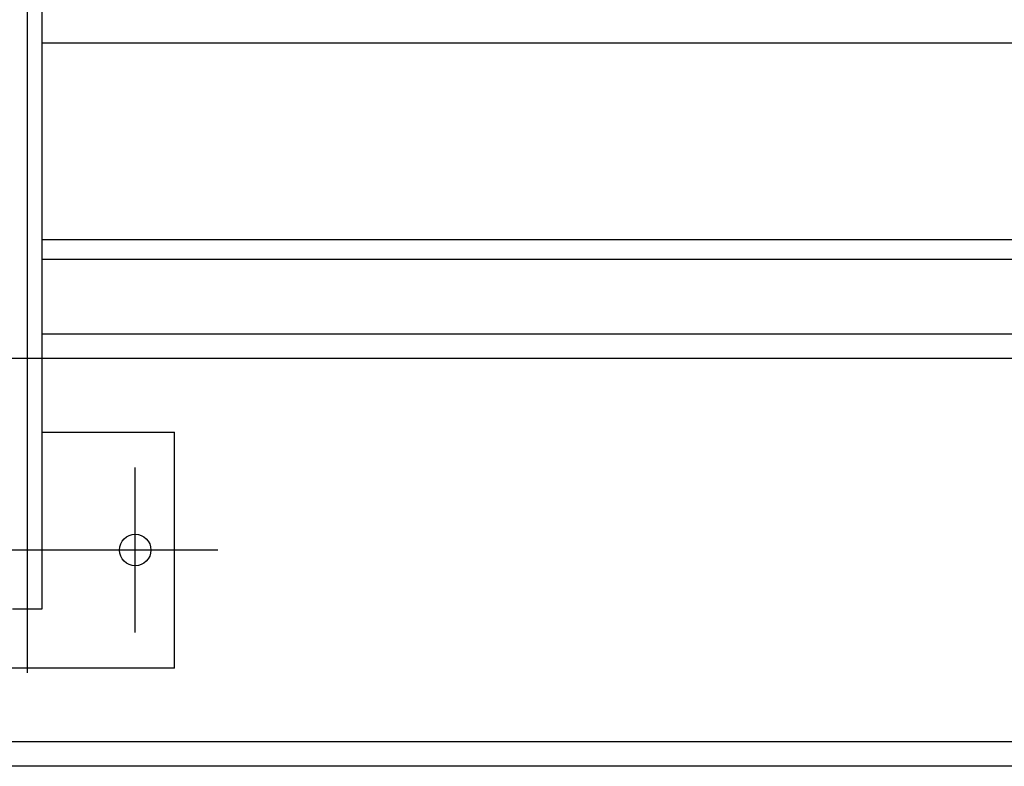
# Model space of a CAD drawing. Extents: x -89225 to 110569, y 13360 to 87647.
# Tile 394 of 478: x 84670 to 85171, y 66814 to 67194. Entities that reach past the tile are written whole.
import ezdxf

# ---------------------------------------------------------------- set-up
doc = ezdxf.new("R2010")
doc.units = 0
doc.layers.add('Iv-Lines 035', color=4, linetype='Continuous')

# ---------------------------------------------------------------- blocks, each defined once
blk = doc.blocks.new('Bordes been 4 ZAZ')
for p, q in [((1201477.14, -963131.13, 1600), (1201477.14, -964508.36, 1600)), ((1201484.64, -963197.91, 1600), (1201484.64, -964475.91, 1600)), ((1201484.64, -964187.91), (1202743.64, -964187.91)), ((1201484.64, -964287.91), (1202743.64, -964287.91)), ((1201484.64, -964297.91, 1600), (1202743.64, -964297.91, 1600)), ((1201484.64, -964335.91, 1600), (1202743.64, -964335.91, 1600)), ((1201509.64, -964348.41, 1600), (1197493.64, -964348.41, 1600)), ((1204186.64, -964348.41, 1600), (1201484.64, -964348.41, 1600)), ((1201484.64, -964385.91, 1600), (1201552.14, -964385.91, 1600)), ((1201552.14, -964505.91, 1600), (1201552.14, -964385.91, 1600)), ((1201532.14, -964487.9, 1600), (1201532.14, -964403.92, 1600)), ((1201574.12, -964445.91, 1600), (1201380.15, -964445.91, 1600)), ((1201484.64, -964475.91, 1600), (1201469.64, -964475.91, 1600)), ((1201552.14, -964505.91, 1600), (1201402.14, -964505.91, 1600)), ((1204186.64, -964543.41, 1600), (1197493.64, -964543.41, 1600)), ((1203576.5, -964555.91, 1600), (1197420.14, -964555.91, 1600))]:
    blk.add_line(p, q)
blk.add_circle((1201532.14, -964445.91, 1600), 8)

msp = doc.modelspace()

# ---------------------------------------------------------------- block references
at = {"layer": 'Iv-Lines 035'}
msp.add_blockref('Bordes been 4 ZAZ', (-1116803.02, 1031370.19, -1600), dxfattribs=at)

doc.saveas('drawing.dxf')
